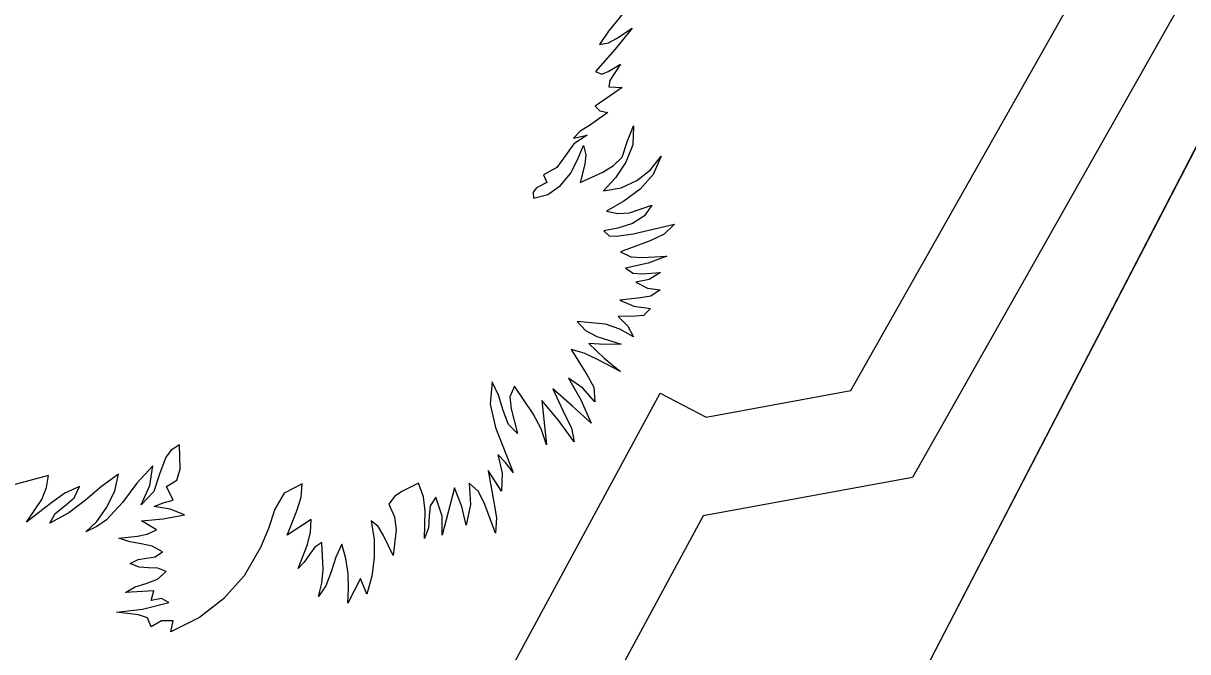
# Model space of a CAD drawing. Extents: x 1581789 to 1622364, y 1043167 to 1103486.
# Drawn here: x 1607474.987 to 1607478.008, y 1094937.501 to 1094939.132 of the extents above; entities that cross this region are included whole.
import ezdxf

# ---------------------------------------------------------------- set-up
doc = ezdxf.new("R2010")
doc.units = 0
doc.layers.add('RD_PD_PatLn2', color=7, linetype='Continuous')

msp = doc.modelspace()

# ---------------------------------------------------------------- linework, layer by layer
at = {"layer": 'RD_PD_PatLn2'}
for p, q in [((1607473.1686, 1094929.4315), (1607481.6772, 1094945.8471)), ((1607473.1641, 1094929.4229), (1607481.6728, 1094945.8385)), ((1607477.134, 1094938.1786), (1607477.8347, 1094939.4174)), ((1607476.5059, 1094938.9667), (1607476.5409, 1094938.9654)), ((1607476.427, 1094938.7819), (1607476.4402, 1094938.8145)), ((1607476.3365, 1094938.7384), (1607476.3451, 1094938.7188)), ((1607476.5697, 1094938.5856), (1607476.6769, 1094938.6107)), ((1607476.0993, 1094937.1748), (1607476.6391, 1094938.1719)), ((1607476.6391, 1094938.1719), (1607476.7589, 1094938.1098)), ((1607476.7589, 1094938.1098), (1607477.134, 1094938.1786)), ((1607475.0519, 1094937.9587), (1607474.8794, 1094937.9126)), ((1607475.376, 1094937.8943), (1607475.3586, 1094937.9296)), ((1607476.1058, 1094937.9261), (1607476.074, 1094937.8032)), ((1607475.734, 1094937.844), (1607475.6712, 1094937.8033)), ((1607475.8618, 1094937.6914), (1607475.8286, 1094937.6274)), ((1607475.3256, 1094937.6588), (1607475.2521, 1094937.6552))]:
    msp.add_line(p, q, dxfattribs=at)
for points in [[(1607480.2256, 1094946.5995), (1607477.0871, 1094940.537), (1607477.1354, 1094940.5274), (1607477.2893, 1094940.7085), (1607477.4252, 1094940.7019), (1607477.507, 1094940.7722), (1607477.6519, 1094940.833), (1607477.9235, 1094940.7628), (1607478.1658, 1094940.2062), (1607478.0709, 1094939.5015), (1607478.1133, 1094939.4022), (1607477.2941, 1094937.9536), (1607476.7513, 1094937.8539), (1607476.2698, 1094936.964), (1607475.8534, 1094936.8423), (1607475.042, 1094936.5916), (1607471.7199, 1094930.1824)], [(1607476.5055, 1094939.2455), (1607476.5135, 1094939.2255), (1607476.5125, 1094939.2062), (1607476.5103, 1094939.1679), (1607476.5501, 1094939.1852), (1607476.5774, 1094939.2176), (1607476.5594, 1094939.18), (1607476.5332, 1094939.1455), (1607476.5053, 1094939.1119), (1607476.482, 1094939.077), (1607476.505, 1094939.0809), (1607476.5261, 1094939.0925), (1607476.5664, 1094939.1197), (1607476.5227, 1094939.065), (1607476.4719, 1094939.0068), (1607476.488, 1094939.0003), (1607476.5041, 1094939.0067), (1607476.5367, 1094939.0262), (1607476.5198, 1094939.0008), (1607476.509, 1094938.9835), (1607476.5059, 1094938.9667)], [(1607476.5409, 1094938.9654), (1607476.4709, 1094938.9172), (1607476.4828, 1094938.9047), (1607476.5034, 1094938.9004), (1607476.4561, 1094938.8671), (1607476.4322, 1094938.8521), (1607476.4143, 1094938.8335), (1607476.4502, 1094938.8412), (1607476.4152, 1094938.8192), (1607476.3933, 1094938.7885), (1607476.3715, 1094938.7581), (1607476.3365, 1094938.7384)], [(1607476.4402, 1094938.8145), (1607476.4461, 1094938.7904), (1607476.4439, 1094938.7668), (1607476.4319, 1094938.7189), (1607476.491, 1094938.7453), (1607476.518, 1094938.7633), (1607476.5411, 1094938.7847), (1607476.5545, 1094938.8273), (1607476.57, 1094938.8659), (1607476.5681, 1094938.8165), (1607476.5506, 1094938.7712), (1607476.5235, 1094938.7312), (1607476.492, 1094938.6972), (1607476.5379, 1094938.7053), (1607476.579, 1094938.7238), (1607476.6141, 1094938.7518), (1607476.6421, 1094938.7868), (1607476.621, 1094938.7396), (1607476.5873, 1094938.7015), (1607476.5455, 1094938.6702), (1607476.5004, 1094938.644), (1607476.5297, 1094938.6382), (1607476.5602, 1094938.6404), (1607476.6177, 1094938.6602), (1607476.5991, 1094938.6323), (1607476.5678, 1094938.6124), (1607476.5299, 1094938.6002), (1607476.493, 1094938.5934), (1607476.507, 1094938.5805), (1607476.5262, 1094938.5799), (1607476.5697, 1094938.5856)], [(1607476.3451, 1094938.7188), (1607476.3187, 1094938.7048), (1607476.3096, 1094938.6937), (1607476.3109, 1094938.678), (1607476.3483, 1094938.6879), (1607476.3807, 1094938.7106), (1607476.4072, 1094938.743), (1607476.427, 1094938.7819)], [(1607476.6769, 1094938.6107), (1607476.6493, 1094938.5849), (1607476.6134, 1094938.5678), (1607476.536, 1094938.5388), (1607476.5633, 1094938.5262), (1607476.5937, 1094938.524), (1607476.6563, 1094938.5275), (1607476.6084, 1094938.5096), (1607476.5496, 1094938.4961), (1607476.5697, 1094938.4835), (1607476.5925, 1094938.4818), (1607476.6399, 1094938.485), (1607476.6109, 1094938.4673), (1607476.5762, 1094938.4598), (1607476.6064, 1094938.4449), (1607476.6393, 1094938.4402), (1607476.6155, 1094938.424), (1607476.5881, 1094938.4191), (1607476.5351, 1094938.4131), (1607476.5714, 1094938.3977), (1607476.6139, 1094938.3914), (1607476.5964, 1094938.3735), (1607476.5743, 1094938.3722), (1607476.53, 1094938.3707), (1607476.5557, 1094938.3457), (1607476.5702, 1094938.318), (1607476.5343, 1094938.3385), (1607476.4974, 1094938.3512), (1607476.4237, 1094938.3583), (1607476.4458, 1094938.3344), (1607476.475, 1094938.3189), (1607476.5379, 1094938.299), (1607476.496, 1094938.2986), (1607476.454, 1094938.3009), (1607476.4942, 1094938.2632), (1607476.5367, 1094938.2279), (1607476.4753, 1094938.2601), (1607476.4422, 1094938.2758), (1607476.4083, 1094938.2851)], [(1607476.4083, 1094938.2851), (1607476.4493, 1094938.2207), (1607476.4673, 1094938.1874), (1607476.4698, 1094938.1496), (1607476.439, 1094938.1851), (1607476.4019, 1094938.2111), (1607476.4334, 1094938.1546), (1607476.4601, 1094938.0946), (1607476.4118, 1094938.1384), (1607476.3612, 1094938.1834), (1607476.3921, 1094938.1156), (1607476.4091, 1094938.0824), (1607476.416, 1094938.0457), (1607476.3746, 1094938.1028), (1607476.3324, 1094938.1532), (1607476.3443, 1094938.0378), (1607476.3305, 1094938.0799), (1607476.3097, 1094938.1181), (1607476.2614, 1094938.1901), (1607476.2497, 1094938.1624), (1607476.2524, 1094938.1313), (1607476.2692, 1094938.0674), (1607476.2458, 1094938.0911), (1607476.2319, 1094938.1273), (1607476.2202, 1094938.1671), (1607476.2031, 1094938.2015), (1607476.1981, 1094938.1433), (1607476.2118, 1094938.0828), (1607476.2578, 1094937.9659), (1607476.2381, 1094937.9923), (1607476.2183, 1094938.0127), (1607476.2295, 1094937.9648), (1607476.2273, 1094937.9179), (1607476.1931, 1094937.9713), (1607476.2081, 1094937.8895), (1607476.2147, 1094937.8486), (1607476.2122, 1094937.809), (1607476.1845, 1094937.883), (1607476.1681, 1094937.9167), (1607476.1441, 1094937.9385), (1607476.1471, 1094937.8833), (1607476.1364, 1094937.8294), (1607476.1248, 1094937.8779), (1607476.1058, 1094937.9261)], [(1607475.3586, 1094937.9296), (1607475.3853, 1094937.9462), (1607475.3942, 1094937.975), (1607475.3924, 1094938.0383), (1607475.371, 1094938.0246), (1607475.3571, 1094938.0063), (1607475.3406, 1094937.9622), (1607475.3253, 1094937.9168), (1607475.2929, 1094937.8826), (1607475.3153, 1094937.9329), (1607475.3229, 1094937.9838), (1607475.2815, 1094937.9388), (1607475.244, 1094937.8888), (1607475.2026, 1094937.8438), (1607475.1779, 1094937.8258), (1607475.1491, 1094937.8122), (1607475.1775, 1094937.8395), (1607475.2038, 1094937.8766), (1607475.2243, 1094937.9189), (1607475.2342, 1094937.9619), (1607475.19, 1094937.9303), (1607475.1486, 1094937.8947), (1607475.1054, 1094937.8612), (1607475.0555, 1094937.8344), (1607475.0699, 1094937.86), (1607475.0945, 1094937.8799), (1607475.1188, 1094937.9008), (1607475.1331, 1094937.9298), (1607475.0951, 1094937.9123), (1607475.0607, 1094937.8888), (1607474.9949, 1094937.8377), (1607475.0348, 1094937.8959), (1607475.0474, 1094937.9276), (1607475.0519, 1094937.9587)], [(1607475.6712, 1094937.8033), (1607475.6969, 1094937.8666), (1607475.7075, 1094937.9023), (1607475.7106, 1094937.9372), (1607475.664, 1094937.9125), (1607475.6394, 1094937.8708), (1607475.6232, 1094937.8207), (1607475.602, 1094937.7712), (1607475.5597, 1094937.6982), (1607475.5067, 1094937.6381), (1607475.4437, 1094937.5897), (1607475.3701, 1094937.5527), (1607475.3758, 1094937.5817), (1607475.3455, 1094937.5813), (1607475.3189, 1094937.5661), (1607475.3088, 1094937.5894), (1607475.2854, 1094937.597), (1607475.2289, 1094937.6034), (1607475.2966, 1094937.6115), (1607475.3647, 1094937.6291), (1607475.3456, 1094937.6394), (1607475.3184, 1094937.634), (1607475.3256, 1094937.6588)], [(1607476.074, 1094937.8032), (1607476.0736, 1094937.853), (1607476.0574, 1094937.9023), (1607476.0428, 1094937.8799), (1607476.0399, 1094937.8525), (1607476.0384, 1094937.8228), (1607476.0282, 1094937.7951), (1607476.0298, 1094937.8663), (1607476.0255, 1094937.9031), (1607476.0125, 1094937.9387), (1607475.9695, 1094937.9167), (1607475.9501, 1094937.9039), (1607475.9355, 1094937.8844), (1607475.9497, 1094937.8515), (1607475.9547, 1094937.8178), (1607475.947, 1094937.7508), (1607475.9215, 1094937.8031), (1607475.9077, 1094937.8264), (1607475.8899, 1094937.8405), (1607475.8974, 1094937.7927), (1607475.8977, 1094937.7448), (1607475.8915, 1094937.6973), (1607475.8783, 1094937.6509), (1607475.8618, 1094937.6914)], [(1607475.2521, 1094937.6552), (1607475.277, 1094937.6693), (1607475.3061, 1094937.6783), (1607475.3349, 1094937.6896), (1607475.3577, 1094937.7097), (1607475.3359, 1094937.7177), (1607475.312, 1094937.7188), (1607475.2874, 1094937.7206), (1607475.2645, 1094937.7299), (1607475.2851, 1094937.7406), (1607475.307, 1094937.7439), (1607475.3288, 1094937.7476), (1607475.3478, 1094937.7603), (1607475.3216, 1094937.775), (1607475.2931, 1094937.7815), (1607475.2637, 1094937.7862), (1607475.2349, 1094937.7959), (1607475.2831, 1094937.8013), (1607475.3082, 1094937.8063), (1607475.3322, 1094937.8172), (1607475.2938, 1094937.8408), (1607475.3494, 1094937.8458), (1607475.4054, 1094937.8562), (1607475.3684, 1094937.8709), (1607475.3264, 1094937.8784), (1607475.3494, 1094937.8879), (1607475.376, 1094937.8943)], [(1607475.8286, 1094937.6274), (1607475.8311, 1094937.6656), (1607475.8299, 1094937.7045), (1607475.8242, 1094937.7428), (1607475.8135, 1094937.7802), (1607475.7981, 1094937.7461), (1607475.786, 1094937.7081), (1607475.7722, 1094937.6721), (1607475.7525, 1094937.6444), (1607475.7615, 1094937.6791), (1607475.7647, 1094937.7142), (1607475.7614, 1094937.7847), (1607475.7434, 1094937.7723), (1607475.7292, 1094937.7537), (1607475.7158, 1094937.7336), (1607475.6999, 1094937.7167), (1607475.7242, 1094937.7795), (1607475.7319, 1094937.8116), (1607475.734, 1094937.844)]]:
    msp.add_lwpolyline(points, dxfattribs=at)

doc.saveas('drawing.dxf')
